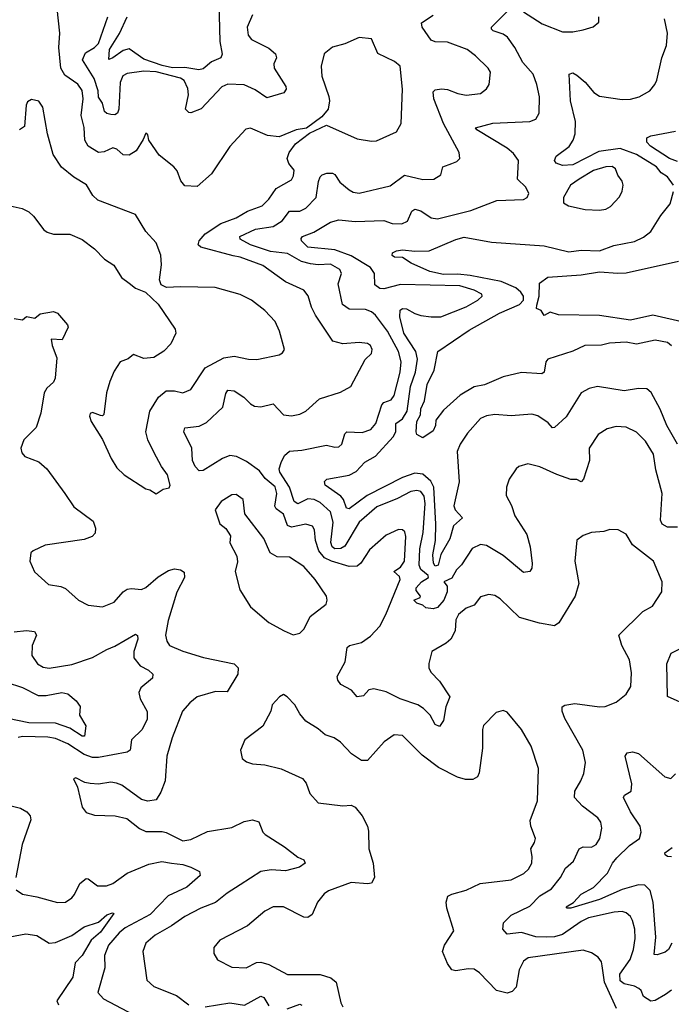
# Model space of a CAD drawing. Extents: x 1443846 to 1577407, y 839182 to 927291.
# Tile 423 of 535: x 1525611 to 1528784, y 908328 to 913121. Entities that reach past the tile are written whole.
import ezdxf

# ---------------------------------------------------------------- set-up
doc = ezdxf.new("R2010")
doc.units = 0

msp = doc.modelspace()

# ---------------------------------------------------------------- linework, layer by layer
at = {"layer": '0CON20XD'}
for points in [[(1526581.1, 913205), (1526585.3, 913015.3), (1526596.6, 912953.4), (1526591.4, 912935), (1526545, 912915.4), (1526505, 912881.8), (1526484.1, 912875.9), (1526415, 912888.5), (1526355, 912886.2), (1526305, 912898.1), (1526215, 912927.8), (1526145, 912978.6), (1526115, 912970), (1526065, 912934.6), (1526045, 912927.5), (1526049, 912975), (1526097.3, 913052.7), (1526134.7, 913135.3)], [(1528785, 908397.1), (1528755.6, 908375), (1528705, 908346.4), (1528685, 908342.7), (1528648.1, 908365), (1528636.9, 908395), (1528626.9, 908405), (1528605, 908416.4), (1528555, 908427.5), (1528535, 908441.8), (1528534, 908475), (1528583.6, 908546.4), (1528599.7, 908595), (1528608.3, 908648.3), (1528606.2, 908693.8), (1528595.5, 908735), (1528585.3, 908755.3), (1528565, 908772.5), (1528545, 908778.8), (1528506.2, 908776.2), (1528381.4, 908748.6), (1528345, 908731.1), (1528255, 908667.8), (1528215, 908655.6), (1528175, 908654.8), (1528125, 908656.2), (1528055, 908677.4), (1527985, 908669.1), (1527963.1, 908693.1), (1527966.7, 908725), (1528005, 908760.9), (1528095, 908804.7), (1528144.5, 908855), (1528200.9, 908889.1), (1528243.9, 908945), (1528269.1, 908990.9), (1528307.8, 909025), (1528335.4, 909084.6), (1528355, 909093.6), (1528395, 909092), (1528418.5, 909105), (1528436.4, 909135), (1528445.6, 909185), (1528441.4, 909215), (1528427.1, 909235), (1528352.3, 909292.3), (1528312.7, 909335), (1528313.8, 909365), (1528344.4, 909415), (1528358.3, 909451.7), (1528366.4, 909505), (1528353.5, 909565), (1528265, 909718.8), (1528253.1, 909755), (1528253.1, 909775), (1528265, 909784.4), (1528315, 909792.3), (1528435, 909775.5), (1528462.6, 909777.4), (1528515, 909799.2), (1528565, 909838), (1528586.9, 909875), (1528591.1, 909941.1), (1528580.6, 910005), (1528543.1, 910075), (1528529.2, 910125), (1528645, 910240), (1528692, 910265), (1528737.5, 910335), (1528740, 910385), (1528696.9, 910485), (1528595.6, 910565), (1528565, 910616), (1528525, 910637.5), (1528485, 910639.2), (1528455, 910630), (1528395, 910624.3), (1528355, 910610), (1528325, 910586.7), (1528314.4, 910485), (1528334.5, 910375.5), (1528315.6, 910315), (1528237.1, 910185), (1528215, 910170), (1528142.4, 910182.4), (1528045, 910210.6), (1527951.4, 910301.4), (1527925, 910317.1), (1527895, 910322.9), (1527855, 910311.9), (1527825, 910270), (1527785, 910256.1), (1527747.9, 910225), (1527735, 910200), (1527732.5, 910145), (1527710, 910105), (1527688, 910085), (1527618, 910045), (1527603.3, 909986.7), (1527603.3, 909965), (1527612.7, 909945), (1527655, 909900), (1527706.2, 909825), (1527686.8, 909775), (1527675, 909708.8), (1527655, 909680), (1527635, 909690), (1527610, 909735), (1527578.2, 909768.2), (1527549.2, 909785), (1527464.6, 909815.4), (1527395, 909848), (1527335, 909863.3), (1527311.8, 909858.2), (1527285, 909828.6), (1527255, 909824.4), (1527226.7, 909856.7), (1527174.3, 909885), (1527160, 909905), (1527157, 909923), (1527195.4, 909994.6), (1527205.8, 910065), (1527216.7, 910075), (1527275, 910089.5), (1527319.9, 910120.1), (1527365, 910169.2), (1527394.8, 910225), (1527464, 910395), (1527460.2, 910410.2), (1527433.3, 910435), (1527466.2, 910455), (1527484.8, 910485), (1527491.1, 910605), (1527487.3, 910627.3), (1527475, 910636.9), (1527455, 910638.5), (1527395, 910611.5), (1527315, 910539.4), (1527271.8, 910475), (1527255, 910459.8), (1527215, 910459.7), (1527130, 910485), (1527095, 910501.3), (1527067.1, 910535), (1527052.3, 910585), (1527047.1, 910637.1), (1527037.5, 910655), (1527005, 910665.3), (1526935, 910650.8), (1526915, 910659.1), (1526895, 910713.6), (1526860.1, 910740.1), (1526852.9, 910752.9), (1526864, 910815), (1526855, 910847.2), (1526807.2, 910887.2), (1526779.2, 910925), (1526715, 910970.7), (1526667.1, 910995), (1526635, 910998.6), (1526598.9, 910985), (1526505, 910926.8), (1526485, 910925.4), (1526465, 910945.5), (1526453.4, 910975), (1526448.7, 911035), (1526410, 911115), (1526415, 911134), (1526485, 911142.4), (1526520.7, 911159.3), (1526600, 911235), (1526615, 911301.2), (1526625, 911316.5), (1526655, 911313.8), (1526703, 911283), (1526735, 911250.5), (1526755, 911239.6), (1526785, 911236.2), (1526845, 911251.5), (1526895, 911197.8), (1526935, 911192.5), (1526975, 911200), (1527004, 911215), (1527071.2, 911275), (1527173.2, 911306.8), (1527224, 911335), (1527294.2, 911465.8), (1527323.8, 911495), (1527326.9, 911515), (1527320, 911535), (1527305, 911544.2), (1527265, 911550), (1527185, 911543.1), (1527135.8, 911555), (1527051.6, 911681.6), (1527031.9, 911721.9), (1527016, 911776), (1526994.6, 911804.6), (1526905, 911845.4), (1526795, 911923.6), (1526685, 911964.3), (1526650.9, 911970.9), (1526493.5, 912013.5), (1526480.4, 912025), (1526484.6, 912045), (1526515, 912078.2), (1526590.7, 912129.3), (1526665, 912156.1), (1526721.1, 912188.9), (1526791.1, 912215), (1526825, 912247.5), (1526860.4, 912299.6), (1526935, 912341.4), (1526945, 912360), (1526948.5, 912388.5), (1526921.4, 912421.4), (1526913.3, 912445), (1526923.3, 912475), (1526954.2, 912515.8), (1527021.8, 912568.2), (1527105, 912608), (1527255, 912541.5), (1527325, 912528.9), (1527349.3, 912530.7), (1527445.9, 912574.1), (1527469.4, 912615), (1527475, 912782.5), (1527464.2, 912894.2), (1527436.4, 912916.4), (1527355, 912956), (1527325, 913026.7), (1527265, 913033.3), (1527195, 913002.9), (1527135, 912987.5), (1527093.8, 912955), (1527079.4, 912895), (1527082.2, 912845), (1527117.2, 912747.2), (1527119.6, 912725), (1527113.3, 912685), (1527081.8, 912648.2), (1527007.1, 912592.9), (1526956.7, 912585), (1526875, 912550.9), (1526817.6, 912557.6), (1526735, 912592.5), (1526711.7, 912588.3), (1526635, 912503.8), (1526545, 912370.8), (1526475, 912308.1), (1526415, 912312), (1526396.6, 912336.6), (1526377.8, 912385), (1526361.4, 912405), (1526290.5, 912460.5), (1526240, 912535), (1526235, 912560), (1526225, 912567.5), (1526213.1, 912536.9), (1526177.6, 912482.4), (1526145, 912460.5), (1526115, 912463.3), (1526085, 912490), (1526065, 912496.7), (1526021.9, 912478.1), (1525995, 912474), (1525944.4, 912504.4), (1525928.8, 912535), (1525925, 912596.7), (1525910.5, 912655), (1525920.8, 912735), (1525915, 912776.2), (1525895, 912806.5), (1525830.5, 912850.5), (1525810.8, 912885), (1525801.8, 912985), (1525806.9, 913055), (1525793.1, 913175)], [(1527430.4, 911089.6), (1527443, 911115), (1527443.3, 911155), (1527475, 911177.1), (1527497.4, 911215), (1527513.8, 911335), (1527537.9, 911405), (1527548.5, 911468.5), (1527540.2, 911505), (1527482.5, 911595), (1527462.7, 911675), (1527463.4, 911706.6), (1527475, 911714.2), (1527495, 911713.1), (1527535, 911690), (1527565, 911681.1), (1527615, 911673.5), (1527662.5, 911675), (1527785, 911722.2), (1527841.9, 911755), (1527864, 911775), (1527862, 911785), (1527825, 911804.7), (1527755, 911824.8), (1527465, 911832.1), (1527385, 911810), (1527365, 911812.2), (1527340.2, 911830.2), (1527338.5, 911885), (1527318.8, 911915), (1527225, 911971.9), (1527145, 912000), (1527013.7, 912013.7), (1526983.6, 912045), (1526981.5, 912055), (1526987.8, 912065), (1527044.3, 912085.7), (1527125, 912134.5), (1527165, 912145.7), (1527245, 912138.2), (1527385, 912143.3), (1527425, 912128.2), (1527472.4, 912127.6), (1527499.5, 912140.5), (1527520.9, 912189.1), (1527535, 912198.5), (1527565, 912189.6), (1527615, 912155.9), (1527645, 912151.2), (1527807.9, 912192.1), (1527935, 912240.6), (1528063.9, 912246.1), (1528082.5, 912255), (1528090, 912275), (1528075.7, 912305), (1528035.5, 912345), (1528039.2, 912400.8), (1528040, 912435), (1528015, 912470), (1527984.4, 912495), (1527837.5, 912585), (1527830.8, 912595), (1527915, 912617.5), (1528095.5, 912624.5), (1528124.2, 912635.8), (1528140.8, 912665), (1528142.2, 912745), (1528129.5, 912805), (1528110.9, 912855), (1528061.6, 912911.6), (1528022.5, 912985), (1527986.1, 913036.1), (1527965, 913050), (1527916.8, 913066.8), (1527908, 913075), (1527908, 913085), (1527985, 913160.6)], [(1528065, 913159.6), (1528155, 913100.8), (1528255, 913062.3), (1528305, 913062.2), (1528355, 913071.4), (1528404.3, 913085.7), (1528431.2, 913108.8), (1528431.1, 913135)], [(1526744.4, 913145), (1526719.4, 913085), (1526724.3, 913045), (1526740, 913025), (1526825, 912982.7), (1526857.5, 912955), (1526861.5, 912935), (1526849.1, 912905), (1526849.6, 912885), (1526907.5, 912795), (1526908.3, 912781.7), (1526898, 912765), (1526815, 912740.6), (1526758.6, 912778.6), (1526705, 912804.1), (1526625, 912807.5), (1526595, 912794.4), (1526495, 912686.7), (1526445, 912666.7), (1526435, 912668.8), (1526418.8, 912685), (1526432.9, 912755), (1526429.5, 912785), (1526411.8, 912825), (1526395, 912836.8), (1526275, 912866.4), (1526215, 912869.9), (1526135, 912858.9), (1526112.7, 912847.3), (1526100.3, 912815), (1526094.1, 912685.9), (1526088.1, 912665), (1526075, 912657.8), (1526055, 912659.6), (1526035, 912664.5), (1526024.1, 912674.1), (1526014.6, 912715), (1525995, 912744.3), (1525993.5, 912775), (1525973.2, 912835), (1525917.6, 912925), (1525931, 912959), (1525975, 912985.3), (1525994.8, 913005.2), (1526039.7, 913135)], [(1527027.9, 911932.1), (1526983.4, 911943.4), (1526915, 911982.2), (1526832.7, 911992.7), (1526735.1, 912025.1), (1526685, 912052.7), (1526682.5, 912065), (1526758.9, 912101.1), (1526845.6, 912114.4), (1526889, 912141), (1526925, 912187.9), (1526975, 912188.4), (1527005, 912203.2), (1527054.2, 912255.8), (1527066.6, 912333.4), (1527074, 912356), (1527084.6, 912365.4), (1527106.5, 912373.5), (1527135, 912373.5), (1527146.3, 912366.3), (1527169.7, 912329.7), (1527215, 912293.1), (1527235, 912280.4), (1527265, 912276.2), (1527415, 912311.5), (1527485, 912363.1), (1527575, 912342.5), (1527627.5, 912345), (1527661.2, 912365), (1527672, 912405), (1527715, 912421.1), (1527739.7, 912430.3), (1527754, 912445), (1527750.8, 912475), (1527674.8, 912614.8), (1527628.5, 912735), (1527625, 912770), (1527635, 912780), (1527665, 912784), (1527695, 912780.4), (1527745, 912760.8), (1527785, 912752.7), (1527855, 912761.9), (1527885, 912784), (1527897.5, 912805), (1527903.3, 912865), (1527892.2, 912885), (1527831.1, 912945), (1527790, 912975), (1527695, 913010.7), (1527635, 913013.4), (1527615, 913020.9), (1527570.6, 913085), (1527568.6, 913105), (1527625, 913143.5)], [(1528794.2, 912315), (1528765, 912355.8), (1528734.2, 912375), (1528712.9, 912405), (1528615.4, 912465), (1528535, 912494.3), (1528431, 912479), (1528305, 912414.8), (1528255, 912411.2), (1528223, 912423), (1528216, 912436), (1528222.9, 912457.1), (1528286.2, 912503.8), (1528306.7, 912535), (1528315.9, 912565), (1528318, 912625), (1528294, 912725), (1528286.2, 912855), (1528305, 912862.5), (1528325, 912850.6), (1528365, 912816.9), (1528406.6, 912766.6), (1528435, 912748.2), (1528545, 912732.9), (1528585.4, 912734.6), (1528627.5, 912745), (1528680, 912775), (1528703.8, 912805), (1528714.1, 912825.9), (1528737.5, 912935), (1528760.8, 912995), (1528765.6, 913055), (1528751.1, 913125)], [(1526275, 910812.5), (1526310, 910835), (1526338.3, 910841.7), (1526343.8, 910855), (1526331.1, 910905), (1526301.4, 910945), (1526264.3, 911015), (1526235.8, 911075), (1526225.8, 911115), (1526245.7, 911214.3), (1526287.3, 911282.7), (1526325, 911314), (1526365, 911314.3), (1526405, 911304.3), (1526445, 911320), (1526515, 911425.7), (1526605, 911474), (1526655, 911482.5), (1526725, 911467.5), (1526766.1, 911466.1), (1526875, 911488.8), (1526891.2, 911498.8), (1526901.2, 911515), (1526877.1, 911605), (1526855, 911651.2), (1526805, 911704.3), (1526740, 911755), (1526685, 911782.9), (1526562.9, 911817.1), (1526395, 911820.8), (1526326.4, 911816.4), (1526300.5, 911830.5), (1526291.2, 911855), (1526302.3, 911927.7), (1526299.2, 911975), (1526276, 912035), (1526225, 912090), (1526175, 912172), (1525992.1, 912242.1), (1525967.1, 912265), (1525936.5, 912316.5), (1525875, 912354.3), (1525815, 912402), (1525774.6, 912465), (1525746.9, 912565), (1525724.2, 912695), (1525705, 912724), (1525668.3, 912731.7), (1525649.5, 912720.5), (1525642.5, 912705), (1525635, 912600), (1525610, 912585)], [(1528815, 912430.2), (1528775, 912445.2), (1528682.2, 912505), (1528665.5, 912525), (1528664.6, 912545.4), (1528685, 912555.6), (1528805, 912578.8)], [(1528435, 912194.2), (1528465, 912198.8), (1528488.8, 912211.2), (1528532.2, 912257.8), (1528544.5, 912285.5), (1528549.1, 912315), (1528544.5, 912335), (1528524.2, 912364.2), (1528512.5, 912395), (1528495.9, 912405.9), (1528466, 912405), (1528405, 912386.6), (1528335.8, 912345), (1528294, 912315), (1528258.8, 912255), (1528258.8, 912228.8), (1528284.3, 912214.3), (1528365, 912196), (1528435, 912194.2)], [(1527518.1, 911935), (1527475, 911962.3), (1527436.7, 911965), (1527425, 911972.2), (1527427.1, 911985), (1527445.8, 911995), (1527475, 912000.3), (1527535, 911993.2), (1527604.6, 911995.4), (1527735, 912051.5), (1527775, 912062.3), (1527908.1, 912038.1), (1528165, 912019.1), (1528285, 911991.1), (1528345, 911999.2), (1528435, 911995.3), (1528505, 912021.1), (1528605, 912040.4), (1528648.1, 912061.9), (1528685, 912089.4), (1528733.2, 912166.8), (1528778.1, 912225), (1528794.3, 912285)], [(1525535, 912221.1), (1525622.4, 912202.4), (1525655.5, 912185.5), (1525678, 912165), (1525728.3, 912098.3), (1525745, 912086.7), (1525775, 912076.7), (1525855, 912076.2), (1525915, 912050), (1525975.5, 912005.5), (1526023.8, 911955), (1526068.8, 911925), (1526106.2, 911865), (1526145, 911838.8), (1526175, 911814), (1526224.1, 911794.1), (1526285, 911736.7), (1526368.8, 911615), (1526371.2, 911595), (1526347.7, 911542.3), (1526313, 911507), (1526265, 911476.7), (1526215, 911472.2), (1526165, 911491.2), (1526139.7, 911470.3), (1526100, 911455), (1526070.5, 911409.5), (1526050.3, 911359.7), (1526034.2, 911305), (1526020.7, 911199.3), (1526015, 911192.5), (1526005, 911193.3), (1525965, 911208.6), (1525955, 911203.3), (1525950.5, 911190.5), (1525958.8, 911165), (1526015, 911077.5), (1526056, 910985), (1526085, 910938.8), (1526120, 910905), (1526225, 910836.7), (1526245, 910832.5), (1526275, 910812.5)], [(1528815, 910650.8), (1528765, 910650.9), (1528740.5, 910665), (1528732, 910685), (1528740.5, 910815), (1528708.7, 910928.7), (1528697.9, 911005), (1528658.7, 911068.7), (1528615, 911113.1), (1528565, 911136.7), (1528515, 911141.1), (1528471.4, 911128.6), (1528428.9, 911101.1), (1528384.4, 911035), (1528385.3, 910974.7), (1528356.6, 910883.4), (1528345, 910871.2), (1528325, 910882), (1528295, 910882.5), (1528227.5, 910907.5), (1528144.4, 910944.4), (1528085, 910958), (1528042.5, 910945), (1528028.8, 910935), (1527995.5, 910884.5), (1527981.4, 910845), (1527980.6, 910805), (1528005.4, 910755.4), (1528021.8, 910705), (1528080.9, 910615), (1528096.4, 910555), (1528105.9, 910474.1), (1528105, 910450), (1528096, 910434), (1528065, 910430), (1527965, 910512.9), (1527885, 910561.2), (1527855, 910566.4), (1527814.1, 910545.9), (1527762.2, 910467.8), (1527737.5, 910442.5), (1527715, 910402.9), (1527676.2, 910385), (1527692.9, 910362.9), (1527693.1, 910335), (1527677.2, 910295), (1527645, 910258.6), (1527625, 910253.3), (1527588.3, 910258.3), (1527575, 910270), (1527545, 910280), (1527530, 910295), (1527561.7, 910308.3), (1527562.5, 910315), (1527542.1, 910342.1), (1527541.1, 910355), (1527567.1, 910385), (1527601.6, 910405), (1527600.3, 910415), (1527564.4, 910444.4), (1527557, 910465), (1527559.7, 910545), (1527576.7, 910625), (1527585.7, 910765), (1527581, 910801), (1527565, 910823.3), (1527545, 910828.9), (1527516.1, 910823.9), (1527450.6, 910789.4), (1527350.4, 910749.6), (1527263.8, 910675), (1527195, 910558.2), (1527175, 910547), (1527145.2, 910545.2), (1527132.5, 910555), (1527126.7, 910575), (1527138.4, 910675), (1527125.1, 910725.1), (1527075, 910770.8), (1527045, 910784.3), (1527015, 910787.9), (1526965, 910764.7), (1526947.7, 910775), (1526925.5, 910845), (1526877.8, 910917.8), (1526874.8, 910935), (1526885.2, 910965.2), (1526900.5, 910999.5), (1526925, 911020.7), (1526985.3, 911024.7), (1527105, 911050), (1527145, 911040.5), (1527165, 911042.2), (1527180.6, 911055), (1527194.5, 911105.5), (1527205, 911114.3), (1527279.6, 911110.4), (1527321.1, 911125), (1527345.8, 911154.2), (1527375, 911246.2), (1527385, 911257.5), (1527419.6, 911270.4), (1527435, 911290.6), (1527464, 911405), (1527468.6, 911455), (1527455.3, 911505), (1527402.2, 911605), (1527343, 911683), (1527325, 911698.2), (1527295, 911710), (1527215, 911711.6), (1527182.6, 911735), (1527161.8, 911835), (1527178.1, 911885), (1527170.6, 911905), (1527125, 911930.4), (1527065, 911927), (1527027.9, 911932.1)], [(1528785, 911532.9), (1528765, 911550), (1528705, 911560), (1528615, 911541.6), (1528565, 911550.3), (1528483.8, 911546.2), (1528445, 911536.7), (1528363.3, 911535), (1528305, 911506.5), (1528182.3, 911467.7), (1528173.1, 911455), (1528164.4, 911405.6), (1528153.2, 911396.8), (1528055, 911403.5), (1527965, 911382.1), (1527875, 911343.6), (1527825, 911333.6), (1527756.3, 911293.7), (1527675, 911219.5), (1527638.3, 911171.7), (1527636, 911145), (1527625, 911119.5), (1527575, 911086), (1527545, 911101.9), (1527541.8, 911115), (1527545.8, 911165), (1527562.8, 911197.2), (1527565, 911225.8), (1527582.5, 911265), (1527595.2, 911344.8), (1527628.8, 911415), (1527647.1, 911505), (1527800.1, 911609.9), (1527947.2, 911692.8), (1528045.2, 911734.8), (1528064.1, 911755), (1528064.7, 911775), (1528051.9, 911795), (1528027.2, 911815), (1527955, 911846.6), (1527805, 911875.8), (1527745, 911881.6), (1527675, 911879.6), (1527608.6, 911895), (1527518.1, 911935)], [(1528856.5, 911645), (1528695, 911682.2), (1528585, 911657.9), (1528435, 911680.8), (1528235, 911683.8), (1528195, 911697.5), (1528165, 911680), (1528150, 911705), (1528127.5, 911715), (1528129.6, 911730.4), (1528141.6, 911775), (1528142.3, 911837.7), (1528182.3, 911867.7), (1528345, 911878.2), (1528433.9, 911893.9), (1528523.9, 911886.1), (1528565, 911889.1), (1528820, 911945)], [(1525585, 911665.8), (1525625, 911660), (1525645, 911676.2), (1525685, 911667.5), (1525711.2, 911688.8), (1525775, 911700), (1525795, 911692.5), (1525843.3, 911635), (1525846.4, 911623.6), (1525818, 911562), (1525763.8, 911566.2), (1525768.6, 911535), (1525791.8, 911475), (1525784.4, 911375), (1525775, 911356), (1525743.3, 911326.7), (1525730, 911305), (1525713.5, 911205), (1525690.8, 911135), (1525632, 911075), (1525616, 911035), (1525621.7, 911011.7), (1525636.7, 910995), (1525705, 910968.6), (1525743.1, 910935), (1525830.6, 910815), (1525875, 910748.6), (1525969.1, 910679.1), (1525980, 910645), (1525978.7, 910621.3), (1525963.8, 910605), (1525925, 910590), (1525735, 910562.5), (1525676.7, 910535), (1525666.2, 910525), (1525661.2, 910485), (1525682.5, 910432.5), (1525751.7, 910371.7), (1525812.3, 910362.3), (1525835, 910351.2), (1525897.5, 910295), (1525945, 910271.2), (1526015, 910262.5), (1526071.2, 910285), (1526115.8, 910335), (1526135, 910348.1), (1526155, 910352.5), (1526205, 910346.7), (1526225, 910356.5), (1526285, 910409.2), (1526335, 910439.6), (1526365, 910447.3), (1526395, 910442.5), (1526411.4, 910431.4), (1526414.4, 910405), (1526376.3, 910333.7), (1526333.9, 910196.1), (1526321.5, 910125), (1526326.9, 910095), (1526340.8, 910075), (1526406, 910046), (1526506, 910016), (1526656, 909985), (1526675.5, 909965.5), (1526672.7, 909935), (1526620.9, 909849.1), (1526565, 909850.8), (1526475.5, 909824.5), (1526439.2, 909795), (1526404.2, 909755), (1526353.6, 909625), (1526327.5, 909535), (1526320, 909415), (1526299.1, 909360.9), (1526275, 909323.8), (1526235, 909316), (1526205, 909324), (1526108.8, 909395), (1526082.5, 909405), (1526055, 909408.9), (1525995, 909400), (1525955, 909402), (1525928, 909408), (1525885, 909430), (1525872.5, 909425), (1525892.5, 909385), (1525915, 909287.5), (1525935, 909262), (1525975, 909248.6), (1526075.8, 909245.8), (1526132.3, 909232.3), (1526194.2, 909184.2), (1526225, 909168.8), (1526305, 909169.4), (1526324.5, 909164.5), (1526405, 909123.1), (1526445, 909129.2), (1526525, 909168.6), (1526645, 909189.1), (1526705, 909217.5), (1526745, 909225.7), (1526775, 909216.2), (1526795.8, 909165), (1526805.8, 909155), (1526900, 909095), (1526965, 909044.2), (1526995, 909031.2), (1527001.2, 909015), (1526974.3, 908995.7), (1526905, 908977.9), (1526835, 908982.6), (1526785.2, 908974.8), (1526685, 908909.4), (1526621.1, 908868.9), (1526565, 908823.5), (1526492.5, 908795), (1526414.8, 908755.2), (1526351, 908709), (1526270.8, 908665), (1526225.7, 908625), (1526211.1, 908585), (1526230.8, 908445), (1526264.5, 908414.5), (1526375, 908370.4), (1526434.2, 908325)], [(1528814.3, 911054.3), (1528762.9, 911145), (1528729.7, 911225), (1528686.5, 911306.5), (1528665, 911324.3), (1528625, 911325.5), (1528555, 911314.6), (1528425, 911334.5), (1528385, 911325.5), (1528345.4, 911304.6), (1528272.2, 911187.8), (1528215, 911135.6), (1528205, 911134.2), (1528185, 911157.5), (1528135, 911191.9), (1528105, 911201.1), (1528005, 911192.5), (1527925, 911198.2), (1527885, 911192.2), (1527855, 911179.4), (1527792.4, 911107.6), (1527756.1, 911053.9), (1527740.9, 911019.1), (1527751.3, 910871.3), (1527725.6, 910755), (1527732.5, 910735), (1527767.5, 910695), (1527723.9, 910656.1), (1527706.2, 910593.8), (1527662.1, 910517.9), (1527648.7, 910465), (1527635, 910460.3), (1527625.8, 910475), (1527622.9, 910515), (1527635.9, 910585), (1527637, 910665), (1527627.3, 910845), (1527613.7, 910873.7), (1527575, 910908.9), (1527535, 910913.2), (1527475, 910892.5), (1527303.2, 910805), (1527215, 910739.1), (1527203, 910743), (1527188.2, 910785), (1527175, 910801.8), (1527098.1, 910855), (1527095, 910872.5), (1527106.4, 910883.6), (1527215, 910903.8), (1527249.4, 910920.6), (1527292.6, 910967.4), (1527344.4, 910995.6), (1527430.4, 911089.6)], [(1526943.6, 910126.4), (1526975, 910133.8), (1526996, 910155), (1527026, 910215), (1527103.8, 910275), (1527109.2, 910295), (1527105.8, 910315), (1527050.8, 910395), (1526995, 910459.4), (1526924.4, 910504.4), (1526865, 910506), (1526831.2, 910525), (1526800.6, 910595), (1526706.7, 910715), (1526698.8, 910785), (1526665, 910810), (1526645, 910807.5), (1526592.5, 910775), (1526563.8, 910735), (1526586.4, 910666.4), (1526614.2, 910644.2), (1526637.7, 910607.7), (1526634.3, 910574.3), (1526668.8, 910508.8), (1526671.7, 910481.7), (1526661.2, 910435), (1526683.1, 910345), (1526735, 910262.9), (1526825, 910186), (1526898.8, 910145), (1526943.6, 910126.4)], [(1525585, 910141.1), (1525645, 910146.8), (1525683, 910143), (1525693.6, 910125), (1525671.8, 910075), (1525670, 910025), (1525698.6, 909985), (1525725, 909969.6), (1525754.1, 909964.1), (1525865, 909981.1), (1525965, 910015.8), (1526035, 910055.3), (1526075, 910070.3), (1526175, 910130), (1526185, 910122.5), (1526186.5, 910105), (1526166.2, 910045), (1526167.5, 910015), (1526198.6, 909975), (1526239.2, 909955), (1526260, 909935), (1526257.5, 909915), (1526201.7, 909868.3), (1526190.6, 909845), (1526197.5, 909815), (1526232.4, 909752.4), (1526231.1, 909715), (1526207.5, 909665), (1526155.8, 909615), (1526148.8, 909565), (1526134.4, 909555.6), (1525995, 909529.2), (1525965, 909529.8), (1525925, 909544), (1525845.1, 909595.1), (1525785, 909622.3), (1525748.8, 909628.8), (1525625, 909631.9), (1525603, 909627)], [(1528875, 909776.8), (1528765.3, 909825.3), (1528762.9, 909985), (1528782.8, 910037.2), (1528825, 910057.7)], [(1525545.8, 909895.8), (1525625, 909870), (1525700.9, 909830.9), (1525739.8, 909830.2), (1525815.7, 909845.7), (1525845, 909838.8), (1525886, 909805), (1525905, 909776.7), (1525903.1, 909735), (1525933.5, 909683.5), (1525927.4, 909632.6), (1525915, 909633.2), (1525855, 909672.5), (1525785, 909696), (1525655, 909697.6), (1525505, 909729)], [(1528516.8, 908306.8), (1528459.4, 908435), (1528447.9, 908515), (1528444.4, 908535), (1528427.5, 908557.5), (1528395, 908578.9), (1528355, 908591.1), (1528086.7, 908553.3), (1528065, 908537.5), (1528043.3, 908495), (1528028.8, 908411.2), (1528009.3, 908390.7), (1527985, 908382.2), (1527932.5, 908395), (1527850.7, 908480.7), (1527825, 908499.4), (1527795, 908501.2), (1527735, 908490.4), (1527715, 908495.6), (1527695, 908525.6), (1527669.6, 908585), (1527680, 908615), (1527725.6, 908685), (1527690.5, 908795), (1527687.8, 908825), (1527696.5, 908853.5), (1527715.5, 908864.5), (1527785, 908883.5), (1527853.5, 908916.5), (1528005, 908933.1), (1528065.4, 908964.6), (1528089.2, 908985), (1528104.3, 909015), (1528107.4, 909047.4), (1528100.6, 909085), (1528118.1, 909115), (1528122.2, 909135), (1528100, 909195), (1528097, 909223), (1528132.4, 909317.6), (1528138.1, 909475), (1528102.5, 909585), (1528055.4, 909665.4), (1527985, 909750), (1527965, 909757.5), (1527931.7, 909748.3), (1527870, 909685), (1527864.2, 909665), (1527864.3, 909575), (1527848.9, 909455), (1527840, 909435), (1527817.6, 909422.4), (1527782.4, 909422.4), (1527743.4, 909433.4), (1527649.8, 909479.8), (1527570.6, 909540.6), (1527475, 909636), (1527435, 909638.8), (1527386, 909605), (1527305.4, 909514.6), (1527275, 909514.4), (1527227.6, 909547.6), (1527174.1, 909604.1), (1527142.5, 909625), (1527098.8, 909638.8), (1527065, 909668), (1527005, 909706.2), (1526975, 909741.2), (1526951.4, 909785), (1526913.8, 909825), (1526895, 909835.8), (1526876.7, 909825), (1526841.2, 909785), (1526833.8, 909755), (1526795, 909682), (1526706.7, 909615), (1526686.7, 909565), (1526693.8, 909525), (1526715, 909508.8), (1526745, 909498), (1526805, 909492.9), (1526884.5, 909474.5), (1526987.6, 909427.6), (1527006, 909405), (1527024.5, 909354.5), (1527065, 909308), (1527185, 909294.3), (1527225, 909297.5), (1527245, 909288.1), (1527279.6, 909245), (1527304.4, 909195), (1527309.4, 909170.6), (1527310.8, 909085), (1527331.9, 909015), (1527338.8, 908945), (1527325, 908917.5), (1527305, 908914), (1527225, 908920.8), (1527115, 908880), (1527094.6, 908865.4), (1527061.4, 908825), (1527034.6, 908765.4), (1527015, 908750.6), (1526995, 908752.2), (1526895, 908801.4), (1526845, 908801.4), (1526805, 908780.8), (1526720.2, 908709.8), (1526585, 908639.2), (1526555.9, 908604.1), (1526556.2, 908575), (1526573.8, 908545), (1526645, 908508.1), (1526714.3, 908505.7), (1526765, 908530.6), (1526785, 908533.3), (1526825, 908521.5), (1526915, 908473.1), (1527075, 908473.5), (1527125.8, 908455.8), (1527152.1, 908435), (1527174.4, 908335), (1527184.3, 908315)], [(1528787.1, 908625), (1528770, 908595), (1528755, 908582.2), (1528715, 908567.8), (1528700.9, 908570.9), (1528709.3, 908655), (1528695.3, 908825), (1528681.6, 908881.6), (1528655, 908907.7), (1528625, 908908.6), (1528545, 908885.9), (1528435, 908837.2), (1528295, 908795.5), (1528277.5, 908795), (1528272.7, 908802.7), (1528307.4, 908822.6), (1528345, 908864.3), (1528405, 908896.7), (1528473.3, 908966.7), (1528497.3, 909015), (1528519.4, 909040.6), (1528580, 909100), (1528629.1, 909135), (1528638.2, 909165), (1528633.2, 909195), (1528585.9, 909265), (1528551.9, 909335), (1528556.2, 909345), (1528589.2, 909365), (1528591.7, 909401.7), (1528559.2, 909535), (1528568.8, 909551.2), (1528595, 909556.4), (1528625, 909548.2), (1528752.5, 909435), (1528782.7, 909427.3), (1528805, 909450)], [(1525525, 909305.4), (1525615, 909283.1), (1525645.4, 909265.4), (1525662.2, 909245), (1525664.6, 909225), (1525622.5, 909105), (1525591.9, 908945)], [(1528785, 909045.7), (1528765, 909047.1), (1528753.8, 909055), (1528752.9, 909065), (1528788.4, 909091.6)], [(1525594.2, 908885), (1525625, 908863.1), (1525695, 908851.5), (1525795, 908823.1), (1525835, 908824.2), (1525864.6, 908845.4), (1525878.5, 908861.5), (1525904.2, 908915.8), (1525935, 908940), (1525945, 908938.6), (1525990, 908905), (1526034.5, 908904.5), (1526065, 908915.4), (1526135, 908965.9), (1526239.6, 909010.4), (1526303.1, 909023.1), (1526350, 909015), (1526405, 909008.7), (1526443.8, 908995), (1526486.2, 908975), (1526489.2, 908955), (1526425, 908897.9), (1526333.6, 908856.4), (1526247.1, 908765), (1526125, 908700), (1526095.1, 908674.9), (1526044.3, 908615), (1526023.9, 908566.1), (1526026, 908505), (1525991.5, 908385), (1526018.9, 908355), (1526195, 908261.1)], [(1525563.4, 908656.6), (1525641.1, 908671.1), (1525695, 908662.9), (1525755, 908625.3), (1525785, 908628.1), (1525865, 908662), (1525925, 908704.7), (1525995, 908728.2), (1526035, 908762.9), (1526063, 908773), (1526070, 908770), (1526005, 908679.6), (1525959.5, 908640.5), (1525915, 908566.1), (1525880.7, 908529.3), (1525870.2, 908459.8), (1525791.9, 908345), (1525800.6, 908325)], [(1526515, 908314.7), (1526635, 908335.3), (1526705.7, 908324.3), (1526785, 908367.5), (1526800.6, 908360.6), (1526825, 908320)], [(1526913.3, 908305), (1526975, 908328.9), (1526985, 908324.3)]]:
    msp.add_lwpolyline(points, dxfattribs=at)

doc.saveas('drawing.dxf')
